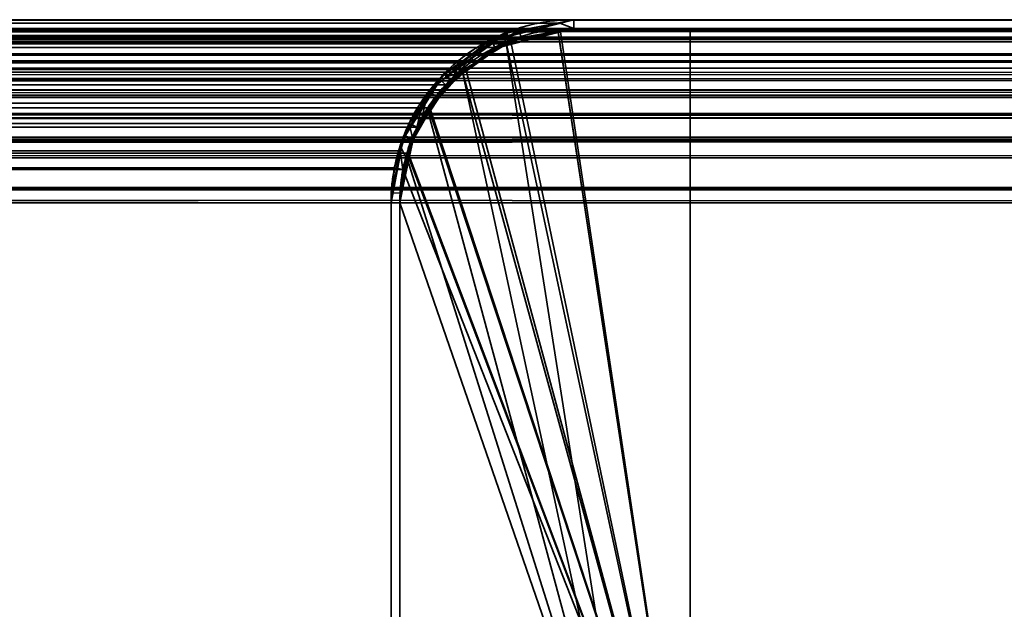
# Model space of a CAD drawing. Header units: millimetres. Extents: x -503 to 6703, y -110 to 249.
# Tile 906 of 1056: x 3402 to 3419, y 239 to 249. Entities that reach past the tile are written whole.
import ezdxf

# ---------------------------------------------------------------- set-up
doc = ezdxf.new("R2010")
doc.units = ezdxf.units.MM
doc.layers.add('151', color=7, linetype='Continuous', true_color=0xffffff)

# ---------------------------------------------------------------- blocks, each defined once
blk = doc.blocks.new('UG_SURFACE_253')
at = {"layer": '151', "color": 7, "linetype": 'Continuous', "lineweight": 35}
for points in [[(2533.45, 249.234, 2073.8), (3466.558, 249.293, 2073.807), (3465.65, 249.45, 2072.9)], [(3465.65, 249.45, 2072.9), (2534.35, 249.45, 2072.9), (2533.45, 249.234, 2073.8)], [(3465.65, 249.45, 2072.9), (3411.65, 249.45, 2018.9), (2588.35, 249.45, 2018.9), (2534.35, 249.45, 2072.9)], [(2588.597, 249.407, 2018.653), (2588.35, 249.45, 2018.9), (3411.65, 249.45, 2018.9)], [(3411.65, 249.45, 2018.9), (3411.406, 249.391, 2018.656), (2588.597, 249.407, 2018.653)], [(3411.406, 249.391, 2018.656), (3411.65, 249.45, 2018.9), (3411.65, 249.3, 2018.9)], [(3465.65, 249.3, 2072.9), (3411.65, 249.3, 2018.9), (3411.65, 249.45, 2018.9), (3465.65, 249.45, 2072.9)], [(2532.922, 249.108, 2074.328), (3466.708, 249.267, 2073.958), (3466.558, 249.293, 2073.807)], [(3466.558, 249.293, 2073.807), (2533.45, 249.234, 2073.8), (2532.922, 249.108, 2074.328)], [(2533.252, 249.037, 2073.998), (2534.35, 249.3, 2072.9), (3465.65, 249.3, 2072.9)], [(3465.65, 249.3, 2072.9), (3466.657, 249.126, 2073.907), (2533.252, 249.037, 2073.998)], [(3465.65, 249.3, 2072.9), (2534.35, 249.3, 2072.9), (2588.35, 249.3, 2018.9), (3411.65, 249.3, 2018.9)], [(3411.65, 249.3, 2018.9), (2588.35, 249.3, 2018.9), (2589.357, 249.126, 2017.893)], [(2589.408, 249.267, 2017.842), (2588.597, 249.407, 2018.653), (3411.406, 249.391, 2018.656)], [(2589.357, 249.126, 2017.893), (3410.552, 249.037, 2017.802), (3411.65, 249.3, 2018.9)], [(2589.408, 249.267, 2017.842), (3411.406, 249.391, 2018.656), (3410.514, 249.178, 2017.764)], [(3411.65, 249.3, 2018.9), (3410.552, 249.037, 2017.802), (3410.514, 249.178, 2017.764), (3411.406, 249.391, 2018.656)], [(2532.619, 248.878, 2074.63), (3467.38, 248.864, 2074.63), (3466.708, 249.267, 2073.958)], [(2532.922, 249.108, 2074.328), (2532.619, 248.878, 2074.63), (3466.708, 249.267, 2073.958)], [(3466.657, 249.126, 2073.907), (3466.75, 249.07, 2074), (2533.252, 249.037, 2073.998)], [(2589.357, 249.126, 2017.893), (2589.45, 249.07, 2017.8), (3410.552, 249.037, 2017.802)], [(3410.514, 249.178, 2017.764), (2589.489, 249.219, 2017.761), (2589.408, 249.267, 2017.842)], [(2589.489, 249.219, 2017.761), (3410.514, 249.178, 2017.764), (3410.222, 249.108, 2017.472)], [(3410.222, 249.108, 2017.472), (2590.314, 248.723, 2016.936), (2589.489, 249.219, 2017.761)], [(3410.222, 249.108, 2017.472), (3409.693, 248.706, 2016.943), (2590.314, 248.723, 2016.936)], [(3409.693, 248.706, 2016.943), (3410.222, 249.108, 2017.472), (3410.29, 248.974, 2017.54), (3409.534, 248.4, 2016.784)], [(3410.552, 249.037, 2017.802), (3410.29, 248.974, 2017.54), (3410.222, 249.108, 2017.472), (3410.514, 249.178, 2017.764)], [(3467.762, 248.403, 2075.012), (2532.234, 248.4, 2075.016), (2532.99, 248.974, 2074.26)], [(3467.671, 248.517, 2074.921), (2532.99, 248.974, 2074.26), (2533.252, 249.037, 2073.998)], [(3467.671, 248.517, 2074.921), (3467.762, 248.403, 2075.012), (2532.99, 248.974, 2074.26)], [(2533.252, 249.037, 2073.998), (3466.75, 249.07, 2074), (3467.671, 248.517, 2074.921)], [(3410.29, 248.974, 2017.54), (2589.45, 249.07, 2017.8), (2590.371, 248.517, 2016.879)], [(3410.29, 248.974, 2017.54), (3410.552, 249.037, 2017.802), (2589.45, 249.07, 2017.8)], [(2590.371, 248.517, 2016.879), (3409.534, 248.4, 2016.784), (3410.29, 248.974, 2017.54)], [(3467.38, 248.864, 2074.63), (2532.619, 248.878, 2074.63), (2532.029, 248.43, 2075.221)], [(2532.029, 248.43, 2075.221), (3467.772, 248.628, 2075.022), (3467.38, 248.864, 2074.63)], [(2532.029, 248.43, 2075.221), (3468.087, 248.233, 2075.337), (3467.772, 248.628, 2075.022)], [(2590.472, 248.628, 2016.778), (2590.314, 248.723, 2016.936), (3409.693, 248.706, 2016.943)], [(2590.472, 248.628, 2016.778), (3409.693, 248.706, 2016.943), (3409.329, 248.43, 2016.579)], [(3409.329, 248.43, 2016.579), (2590.959, 248.016, 2016.291), (2590.472, 248.628, 2016.778)], [(3409.534, 248.4, 2016.784), (3409.44, 248.329, 2016.69), (3409.329, 248.43, 2016.579), (3409.693, 248.706, 2016.943)], [(2532.029, 248.43, 2075.221), (2531.907, 248.249, 2075.343), (3468.087, 248.233, 2075.337)], [(2590.371, 248.517, 2016.879), (2590.462, 248.402, 2016.788), (3409.534, 248.4, 2016.784)], [(3409.329, 248.43, 2016.579), (3409.046, 248.012, 2016.296), (2590.959, 248.016, 2016.291)], [(3409.046, 248.012, 2016.296), (3409.329, 248.43, 2016.579), (3409.44, 248.329, 2016.69), (3408.946, 247.599, 2016.196)], [(2531.646, 247.599, 2075.604), (2532.14, 248.329, 2075.11), (3468.264, 247.773, 2075.514)], [(3468.264, 247.773, 2075.514), (2532.14, 248.329, 2075.11), (2532.234, 248.4, 2075.016)], [(2532.234, 248.4, 2075.016), (3467.762, 248.403, 2075.012), (3468.264, 247.773, 2075.514)], [(2590.462, 248.402, 2016.788), (3408.946, 247.599, 2016.196), (3409.44, 248.329, 2016.69)], [(3408.946, 247.599, 2016.196), (2590.462, 248.402, 2016.788), (2590.964, 247.773, 2016.286)], [(3409.44, 248.329, 2016.69), (3409.534, 248.4, 2016.784), (2590.462, 248.402, 2016.788)], [(3468.087, 248.233, 2075.337), (2531.907, 248.249, 2075.343), (2531.511, 247.664, 2075.739)], [(2531.511, 247.664, 2075.739), (3468.394, 247.847, 2075.644), (3468.087, 248.233, 2075.337)], [(2591.094, 247.847, 2016.156), (2590.959, 248.016, 2016.291), (3409.046, 248.012, 2016.296)], [(2591.094, 247.847, 2016.156), (3409.046, 248.012, 2016.296), (3408.811, 247.664, 2016.061)], [(3408.946, 247.599, 2016.196), (3408.811, 247.664, 2016.061), (3409.046, 248.012, 2016.296)], [(2531.433, 247.429, 2075.817), (3468.567, 247.425, 2075.817), (3468.394, 247.847, 2075.644)], [(2531.511, 247.664, 2075.739), (2531.433, 247.429, 2075.817), (3468.394, 247.847, 2075.644)], [(3468.264, 247.773, 2075.514), (2531.577, 247.391, 2075.673), (2531.646, 247.599, 2075.604)], [(3468.264, 247.773, 2075.514), (3468.422, 247.387, 2075.672), (2531.577, 247.391, 2075.673)], [(2590.964, 247.773, 2016.286), (3408.877, 247.391, 2016.127), (3408.946, 247.599, 2016.196)], [(2590.964, 247.773, 2016.286), (2591.122, 247.386, 2016.128), (3408.877, 247.391, 2016.127)], [(3408.811, 247.664, 2016.061), (2591.358, 247.202, 2015.892), (2591.094, 247.847, 2016.156)], [(3408.811, 247.664, 2016.061), (3408.655, 247.193, 2015.905), (2591.358, 247.202, 2015.892)], [(3408.655, 247.193, 2015.905), (3408.811, 247.664, 2016.061), (3408.877, 247.391, 2016.127), (3408.705, 246.871, 2015.955)], [(3408.811, 247.664, 2016.061), (3408.946, 247.599, 2016.196), (3408.877, 247.391, 2016.127)], [(3468.567, 247.425, 2075.817), (2531.433, 247.429, 2075.817), (2531.258, 246.9, 2075.992)], [(2531.258, 246.9, 2075.992), (3468.69, 247.124, 2075.94), (3468.567, 247.425, 2075.817)], [(2531.405, 246.871, 2075.845), (2531.577, 247.391, 2075.673), (3468.422, 247.387, 2075.672)], [(3468.422, 247.387, 2075.672), (3468.545, 247.085, 2075.795), (2531.405, 246.871, 2075.845)], [(3408.705, 246.871, 2015.955), (3408.877, 247.391, 2016.127), (2591.122, 247.386, 2016.128)], [(3408.705, 246.871, 2015.955), (2591.122, 247.386, 2016.128), (2591.245, 247.085, 2016.005)], [(2531.258, 246.9, 2075.992), (3468.767, 246.544, 2076.017), (3468.69, 247.124, 2075.94)], [(3468.545, 247.085, 2075.795), (3468.65, 246.3, 2075.9), (2531.405, 246.871, 2075.845)], [(2591.245, 247.085, 2016.005), (3408.65, 246.3, 2015.9), (3408.705, 246.871, 2015.955)], [(2591.245, 247.085, 2016.005), (2591.35, 246.3, 2015.9), (3408.65, 246.3, 2015.9)], [(2591.39, 247.124, 2015.86), (2591.358, 247.202, 2015.892), (3408.655, 247.193, 2015.905)], [(2591.39, 247.124, 2015.86), (3408.655, 247.193, 2015.905), (3408.558, 246.9, 2015.808)], [(3408.558, 246.9, 2015.808), (2591.5, 246.3, 2015.75), (2591.39, 247.124, 2015.86)], [(3408.705, 246.871, 2015.955), (3408.558, 246.9, 2015.808), (3408.655, 247.193, 2015.905)], [(2531.258, 246.9, 2075.992), (2531.224, 246.548, 2076.026), (3468.767, 246.544, 2076.017)], [(3468.65, 246.3, 2075.9), (2531.35, 246.3, 2075.9), (2531.405, 246.871, 2075.845)], [(3408.558, 246.9, 2015.808), (3408.5, 246.3, 2015.75), (2591.5, 246.3, 2015.75)], [(3408.5, 246.3, 2015.75), (3408.558, 246.9, 2015.808), (3408.705, 246.871, 2015.955), (3408.65, 246.3, 2015.9)], [(3468.767, 246.544, 2076.017), (2531.224, 246.548, 2076.026), (2531.2, 246.3, 2076.05)], [(2531.2, 246.3, 2076.05), (3468.8, 246.3, 2076.05), (3468.767, 246.544, 2076.017)], [(2531.2, 246.3, 2076.05), (2531.2, 230.45, 2076.05), (3468.8, 230.45, 2076.05), (3468.8, 246.3, 2076.05)], [(3468.65, 246.3, 2075.9), (3468.65, 230.45, 2075.9), (2531.35, 230.45, 2075.9), (2531.35, 246.3, 2075.9)], [(3408.65, 208.3, 2015.9), (3408.65, 246.3, 2015.9), (2591.35, 246.3, 2015.9), (2591.35, 208.3, 2015.9)], [(2591.5, 208.3, 2015.75), (2591.5, 246.3, 2015.75), (3408.5, 246.3, 2015.75), (3408.5, 208.3, 2015.75)], [(3408.65, 246.3, 2015.9), (3408.65, 208.3, 2015.9), (3408.5, 208.3, 2015.75), (3408.5, 246.3, 2015.75)]]:
    blk.add_3dface(points, dxfattribs=at)
blk = doc.blocks.new('UG_SURFACE_254')
at = {"layer": '151', "color": 14, "linetype": 'Continuous', "lineweight": 35}
for points in [[(2586.35, 249.3, 2020.9), (2586.35, 234.3, 2020.9), (3413.65, 234.3, 2020.9), (3413.65, 249.3, 2020.9)], [(3413.65, 249.3, 2020.9), (3411.65, 249.3, 2018.9), (2588.35, 249.3, 2018.9), (2586.35, 249.3, 2020.9)], [(2588.586, 249.259, 2018.664), (2588.35, 249.3, 2018.9), (3411.65, 249.3, 2018.9)], [(3411.65, 249.3, 2018.9), (3411.417, 249.244, 2018.667), (2588.586, 249.259, 2018.664)], [(3411.417, 249.244, 2018.667), (3411.65, 249.3, 2018.9), (3413.65, 249.3, 2020.9), (3413.65, 234.3, 2020.9)], [(2589.357, 249.126, 2017.893), (2588.586, 249.259, 2018.664), (3411.417, 249.244, 2018.667)], [(2589.357, 249.126, 2017.893), (3411.417, 249.244, 2018.667), (3410.568, 249.041, 2017.818)], [(3410.568, 249.041, 2017.818), (2589.434, 249.08, 2017.816), (2589.357, 249.126, 2017.893)], [(3410.568, 249.041, 2017.818), (3411.417, 249.244, 2018.667), (3413.65, 234.3, 2020.9)], [(2589.434, 249.08, 2017.816), (3410.568, 249.041, 2017.818), (3410.29, 248.974, 2017.54)], [(3410.29, 248.974, 2017.54), (2590.22, 248.608, 2017.03), (2589.434, 249.08, 2017.816)], [(3410.29, 248.974, 2017.54), (3409.786, 248.592, 2017.036), (2590.22, 248.608, 2017.03)], [(3413.65, 234.3, 2020.9), (3409.786, 248.592, 2017.036), (3410.29, 248.974, 2017.54), (3410.568, 249.041, 2017.818)], [(2590.371, 248.517, 2016.879), (2590.22, 248.608, 2017.03), (3409.786, 248.592, 2017.036)], [(2590.371, 248.517, 2016.879), (3409.786, 248.592, 2017.036), (3409.44, 248.329, 2016.69)], [(3409.44, 248.329, 2016.69), (2590.835, 247.934, 2016.415), (2590.371, 248.517, 2016.879)], [(3409.17, 247.93, 2016.42), (3409.44, 248.329, 2016.69), (3409.786, 248.592, 2017.036), (3413.65, 234.3, 2020.9)], [(3409.44, 248.329, 2016.69), (3409.17, 247.93, 2016.42), (2590.835, 247.934, 2016.415)], [(2590.964, 247.773, 2016.286), (2590.835, 247.934, 2016.415), (3409.17, 247.93, 2016.42)], [(2590.964, 247.773, 2016.286), (3409.17, 247.93, 2016.42), (3408.946, 247.599, 2016.196)], [(3408.798, 247.151, 2016.047), (3408.946, 247.599, 2016.196), (3409.17, 247.93, 2016.42), (3413.65, 234.3, 2020.9)], [(3408.946, 247.599, 2016.196), (2591.215, 247.159, 2016.035), (2590.964, 247.773, 2016.286)], [(3408.946, 247.599, 2016.196), (3408.798, 247.151, 2016.047), (2591.215, 247.159, 2016.035)], [(2591.245, 247.085, 2016.005), (2591.215, 247.159, 2016.035), (3408.798, 247.151, 2016.047)], [(2591.245, 247.085, 2016.005), (3408.798, 247.151, 2016.047), (3408.705, 246.871, 2015.955)], [(3408.705, 246.871, 2015.955), (2591.35, 246.3, 2015.9), (2591.245, 247.085, 2016.005)], [(3408.705, 246.871, 2015.955), (3408.798, 247.151, 2016.047), (3413.65, 234.3, 2020.9)], [(3408.705, 246.871, 2015.955), (3408.65, 246.3, 2015.9), (2591.35, 246.3, 2015.9)], [(3413.65, 234.3, 2020.9), (3412.8, 234.3, 2020.05), (3408.65, 246.3, 2015.9), (3408.705, 246.871, 2015.955)], [(2591.35, 208.15, 2015.9), (2591.35, 246.3, 2015.9), (3408.65, 246.3, 2015.9), (3408.65, 208.15, 2015.9)], [(3408.65, 208.15, 2015.9), (3408.65, 246.3, 2015.9), (3412.8, 234.3, 2020.05)]]:
    blk.add_3dface(points, dxfattribs=at)
blk = doc.blocks.new('UG_SURFACE_255')
at = {"layer": '151', "color": 14, "linetype": 'Continuous', "lineweight": 35}
for points in [[(2533.493, 249.095, 2073.757), (3466.514, 249.151, 2073.764), (3465.65, 249.3, 2072.9)], [(3465.65, 249.3, 2072.9), (2534.35, 249.3, 2072.9), (2533.493, 249.095, 2073.757)], [(3465.65, 249.3, 2072.9), (3463.65, 249.3, 2070.9), (2536.35, 249.3, 2070.9), (2534.35, 249.3, 2072.9)], [(3463.65, 230.45, 2070.9), (2536.35, 230.45, 2070.9), (2536.35, 249.3, 2070.9), (3463.65, 249.3, 2070.9)], [(2532.702, 248.755, 2074.548), (3467.298, 248.741, 2074.548), (3466.657, 249.126, 2073.907)], [(2532.99, 248.974, 2074.26), (2532.702, 248.755, 2074.548), (3466.657, 249.126, 2073.907)], [(2532.99, 248.974, 2074.26), (3466.657, 249.126, 2073.907), (3466.514, 249.151, 2073.764)], [(3466.514, 249.151, 2073.764), (2533.493, 249.095, 2073.757), (2532.99, 248.974, 2074.26)], [(3467.298, 248.741, 2074.548), (2532.702, 248.755, 2074.548), (2532.14, 248.329, 2075.11)], [(2532.14, 248.329, 2075.11), (3467.671, 248.517, 2074.921), (3467.298, 248.741, 2074.548)], [(2532.14, 248.329, 2075.11), (3467.971, 248.141, 2075.221), (3467.671, 248.517, 2074.921)], [(2532.14, 248.329, 2075.11), (2532.023, 248.157, 2075.227), (3467.971, 248.141, 2075.221)], [(3467.971, 248.141, 2075.221), (2532.023, 248.157, 2075.227), (2531.646, 247.599, 2075.604)], [(2531.646, 247.599, 2075.604), (3468.264, 247.773, 2075.514), (3467.971, 248.141, 2075.221)], [(2531.572, 247.375, 2075.678), (3468.428, 247.371, 2075.678), (3468.264, 247.773, 2075.514)], [(2531.646, 247.599, 2075.604), (2531.572, 247.375, 2075.678), (3468.264, 247.773, 2075.514)], [(3468.428, 247.371, 2075.678), (2531.572, 247.375, 2075.678), (2531.405, 246.871, 2075.845)], [(2531.405, 246.871, 2075.845), (3468.545, 247.085, 2075.795), (3468.428, 247.371, 2075.678)], [(2531.405, 246.871, 2075.845), (3468.619, 246.533, 2075.869), (3468.545, 247.085, 2075.795)], [(2531.405, 246.871, 2075.845), (2531.373, 246.536, 2075.877), (3468.619, 246.533, 2075.869)], [(3468.619, 246.533, 2075.869), (2531.373, 246.536, 2075.877), (2531.35, 246.3, 2075.9)], [(2531.35, 246.3, 2075.9), (3468.65, 246.3, 2075.9), (3468.619, 246.533, 2075.869)], [(2531.35, 246.3, 2075.9), (2531.35, 230.45, 2075.9), (3468.65, 230.45, 2075.9), (3468.65, 246.3, 2075.9)]]:
    blk.add_3dface(points, dxfattribs=at)
blk = doc.blocks.new('UG_SURFACE_256')
at = {"layer": '151', "color": 41, "linetype": 'Continuous', "lineweight": 35}
for points in [[(2536.35, 249.3, 2070.9), (2536.35, 234.3, 2070.9), (3463.65, 234.3, 2070.9), (3463.65, 249.3, 2070.9)], [(3463.65, 249.3, 2070.9), (3413.65, 249.3, 2020.9), (2586.35, 249.3, 2020.9), (2536.35, 249.3, 2070.9)], [(2586.35, 234.3, 2020.9), (2586.35, 249.3, 2020.9), (3413.65, 249.3, 2020.9), (3413.65, 234.3, 2020.9)], [(3413.65, 249.3, 2020.9), (3463.65, 249.3, 2070.9), (3463.65, 234.3, 2070.9), (3413.65, 234.3, 2020.9)]]:
    blk.add_3dface(points, dxfattribs=at)
blk = doc.blocks.new('UG_SURFACE_257')
at = {"layer": '151', "color": 14, "linetype": 'Continuous', "lineweight": 35}
for points in [[(3411.65, 249.3, -5.75), (3411.38, 249.246, -5.75), (3411.379, 249.231, 2018.629)], [(3411.379, 249.231, 2018.629), (3411.65, 249.3, 2018.9), (3411.65, 249.3, -5.75)], [(3413.65, 234.3, 2020.9), (3413.65, 249.3, 2020.9), (3411.65, 249.3, 2018.9), (3411.379, 249.231, 2018.629)], [(3411.38, 249.246, -5.75), (3411.65, 249.3, -5.75), (3413.65, 249.3, -5.75), (3413.65, 234.3, -5.75)], [(3413.65, 249.3, 2020.9), (3413.65, 249.3, -5.75), (3411.65, 249.3, -5.75), (3411.65, 249.3, 2018.9)], [(3413.65, 249.3, 2020.9), (3413.65, 234.3, 2020.9), (3413.65, 234.3, -5.75), (3413.65, 249.3, -5.75)], [(3413.65, 234.3, -5.75), (3410.483, 249.059, -5.75), (3410.502, 249.072, -5.75), (3411.38, 249.246, -5.75)], [(3411.38, 249.246, -5.75), (3410.502, 249.072, -5.75), (3410.488, 249.003, 2017.738)], [(3410.488, 249.003, 2017.738), (3411.379, 249.231, 2018.629), (3411.38, 249.246, -5.75)], [(3411.379, 249.231, 2018.629), (3410.488, 249.003, 2017.738), (3412.8, 234.3, 2020.05), (3413.65, 234.3, 2020.9)], [(3410.483, 249.059, -5.75), (3409.729, 248.555, -5.75), (3409.737, 248.521, 2016.987)], [(3409.729, 248.555, -5.75), (3410.483, 249.059, -5.75), (3413.65, 234.3, -5.75)], [(3409.737, 248.521, 2016.987), (3410.211, 248.933, 2017.461), (3410.483, 249.059, -5.75)], [(3412.8, 234.3, 2020.05), (3410.488, 249.003, 2017.738), (3410.211, 248.933, 2017.461), (3409.737, 248.521, 2016.987)], [(3410.211, 248.933, 2017.461), (3410.488, 249.003, 2017.738), (3410.483, 249.059, -5.75)], [(3410.502, 249.072, -5.75), (3410.483, 249.059, -5.75), (3410.488, 249.003, 2017.738)], [(3409.729, 248.555, -5.75), (3409.529, 248.421, -5.75), (3409.136, 247.882, 2016.386)], [(3409.136, 247.882, 2016.386), (3409.248, 248.097, 2016.498), (3409.729, 248.555, -5.75)], [(3412.8, 234.3, 2020.05), (3409.737, 248.521, 2016.987), (3409.248, 248.097, 2016.498), (3409.136, 247.882, 2016.386)], [(3413.65, 234.3, -5.75), (3409.162, 247.873, -5.75), (3409.529, 248.421, -5.75), (3409.729, 248.555, -5.75)], [(3409.248, 248.097, 2016.498), (3409.737, 248.521, 2016.987), (3409.729, 248.555, -5.75)], [(3409.529, 248.421, -5.75), (3409.162, 247.873, -5.75), (3409.136, 247.882, 2016.386)], [(3412.8, 234.3, 2020.05), (3409.136, 247.882, 2016.386), (3408.798, 247.232, 2016.048), (3408.774, 247.077, 2016.024)], [(3408.798, 247.232, 2016.048), (3409.136, 247.882, 2016.386), (3409.162, 247.873, -5.75)], [(3408.798, 247.232, 2016.048), (3409.162, 247.873, -5.75), (3408.878, 247.448, -5.75)], [(3408.804, 247.073, -5.75), (3408.878, 247.448, -5.75), (3409.162, 247.873, -5.75), (3413.65, 234.3, -5.75)], [(3408.878, 247.448, -5.75), (3408.804, 247.073, -5.75), (3408.774, 247.077, 2016.024)], [(3408.774, 247.077, 2016.024), (3408.798, 247.232, 2016.048), (3408.878, 247.448, -5.75)], [(3408.65, 246.3, 2015.9), (3408.774, 247.077, 2016.024), (3408.804, 247.073, -5.75)], [(3408.774, 247.077, 2016.024), (3408.65, 246.3, 2015.9), (3412.8, 234.3, 2020.05)], [(3408.804, 247.073, -5.75), (3408.65, 246.3, -5.75), (3408.65, 246.3, 2015.9)], [(3413.65, 234.3, -5.75), (3412.8, 234.3, -5.75), (3408.65, 246.3, -5.75), (3408.804, 247.073, -5.75)], [(3408.65, 208.15, 2015.9), (3408.65, 246.3, 2015.9), (3408.65, 246.3, -5.75), (3408.65, 208.15, -5.75)], [(3408.65, 208.15, -5.75), (3408.65, 246.3, -5.75), (3412.8, 234.3, -5.75)], [(3412.8, 234.3, 2020.05), (3408.65, 246.3, 2015.9), (3408.65, 208.15, 2015.9)]]:
    blk.add_3dface(points, dxfattribs=at)
blk = doc.blocks.new('UG_SURFACE_258')
at = {"layer": '151', "color": 7, "linetype": 'Continuous', "lineweight": 35}
for points in [[(3411.65, 249.45, 2018.9), (3410.5, 249.156, 2017.75), (3410.643, 249.126, 2017.893), (3411.65, 249.3, 2018.9)], [(3411.65, 249.45, -5.75), (3410.704, 249.263, -5.75), (3410.5, 249.156, 2017.75)], [(3410.5, 249.156, 2017.75), (3411.65, 249.45, 2018.9), (3411.65, 249.45, -5.75)], [(3411.65, 249.3, -5.75), (3410.751, 249.114, -5.75), (3410.704, 249.263, -5.75), (3411.65, 249.45, -5.75)], [(3465.65, 249.45, 2072.9), (3465.65, 249.45, -5.75), (3411.65, 249.45, -5.75), (3411.65, 249.45, 2018.9)], [(3411.65, 249.45, -5.75), (3465.65, 249.45, -5.75), (3465.65, 249.3, -5.75), (3411.65, 249.3, -5.75)], [(3465.65, 249.45, 2072.9), (3411.65, 249.45, 2018.9), (3411.65, 249.3, 2018.9), (3465.65, 249.3, 2072.9)], [(3410.751, 249.114, -5.75), (3411.65, 249.3, 2018.9), (3410.643, 249.126, 2017.893)], [(3410.751, 249.114, -5.75), (3411.65, 249.3, -5.75), (3411.65, 249.3, 2018.9)], [(3465.65, 249.3, 2072.9), (3411.65, 249.3, 2018.9), (3411.65, 249.3, -5.75), (3465.65, 249.3, -5.75)], [(3410.492, 249.221, -5.75), (3410.451, 249.213, -5.75), (3409.449, 248.466, 2016.699)], [(3409.449, 248.466, 2016.699), (3410.14, 249.064, 2017.39), (3410.492, 249.221, -5.75)], [(3410.451, 249.213, -5.75), (3409.864, 248.822, -5.75), (3409.449, 248.466, 2016.699)], [(3409.629, 248.517, 2016.879), (3410.551, 249.071, 2017.801), (3410.5, 249.156, 2017.75), (3410.14, 249.064, 2017.39)], [(3410.47, 249.055, -5.75), (3409.948, 248.704, -5.75), (3409.864, 248.822, -5.75), (3410.451, 249.213, -5.75)], [(3410.14, 249.064, 2017.39), (3410.5, 249.156, 2017.75), (3410.492, 249.221, -5.75)], [(3410.549, 249.072, -5.75), (3410.47, 249.055, -5.75), (3410.451, 249.213, -5.75), (3410.492, 249.221, -5.75)], [(3410.492, 249.221, -5.75), (3410.704, 249.263, -5.75), (3410.751, 249.114, -5.75), (3410.549, 249.072, -5.75)], [(3410.704, 249.263, -5.75), (3410.492, 249.221, -5.75), (3410.5, 249.156, 2017.75)], [(3410.551, 249.071, 2017.801), (3410.643, 249.126, 2017.893), (3410.5, 249.156, 2017.75)], [(3410.643, 249.126, 2017.893), (3410.549, 249.072, -5.75), (3410.751, 249.114, -5.75)], [(3410.643, 249.126, 2017.893), (3410.551, 249.071, 2017.801), (3410.549, 249.072, -5.75)], [(3410.14, 249.064, 2017.39), (3409.449, 248.466, 2016.699), (3409.629, 248.517, 2016.879)], [(3409.948, 248.704, -5.75), (3410.551, 249.071, 2017.801), (3409.629, 248.517, 2016.879)], [(3410.551, 249.071, 2017.801), (3409.948, 248.704, -5.75), (3410.47, 249.055, -5.75)], [(3410.47, 249.055, -5.75), (3410.549, 249.072, -5.75), (3410.551, 249.071, 2017.801)], [(3409.423, 248.527, -5.75), (3409.864, 248.822, -5.75), (3409.948, 248.704, -5.75), (3409.529, 248.421, -5.75)], [(3409.864, 248.822, -5.75), (3409.423, 248.527, -5.75), (3409.449, 248.466, 2016.699)], [(3409.629, 248.517, 2016.879), (3409.529, 248.421, -5.75), (3409.948, 248.704, -5.75)], [(3409.423, 248.527, -5.75), (3409.199, 248.185, -5.75), (3408.74, 247.44, 2015.99)], [(3408.74, 247.44, 2015.99), (3409.128, 248.187, 2016.378), (3409.423, 248.527, -5.75)], [(3409.449, 248.466, 2016.699), (3409.128, 248.187, 2016.378), (3409.036, 247.773, 2016.286), (3409.539, 248.404, 2016.789)], [(3409.128, 248.187, 2016.378), (3409.449, 248.466, 2016.699), (3409.423, 248.527, -5.75)], [(3409.529, 248.421, -5.75), (3409.316, 248.095, -5.75), (3409.199, 248.185, -5.75), (3409.423, 248.527, -5.75)], [(3409.539, 248.404, 2016.789), (3409.629, 248.517, 2016.879), (3409.449, 248.466, 2016.699)], [(3409.629, 248.517, 2016.879), (3409.539, 248.404, 2016.789), (3409.529, 248.421, -5.75)], [(3409.316, 248.095, -5.75), (3409.539, 248.404, 2016.789), (3409.036, 247.773, 2016.286)], [(3409.316, 248.095, -5.75), (3409.529, 248.421, -5.75), (3409.539, 248.404, 2016.789)], [(3408.723, 247.458, -5.75), (3409.199, 248.185, -5.75), (3409.316, 248.095, -5.75), (3408.864, 247.402, -5.75)], [(3409.199, 248.185, -5.75), (3408.723, 247.458, -5.75), (3408.74, 247.44, 2015.99)], [(3408.879, 247.389, 2016.129), (3409.036, 247.773, 2016.286), (3409.128, 248.187, 2016.378), (3408.74, 247.44, 2015.99)], [(3409.036, 247.773, 2016.286), (3408.864, 247.402, -5.75), (3409.316, 248.095, -5.75)], [(3409.036, 247.773, 2016.286), (3408.879, 247.389, 2016.129), (3408.864, 247.402, -5.75)], [(3408.723, 247.458, -5.75), (3408.717, 247.45, -5.75), (3408.5, 246.3, 2015.75)], [(3408.5, 246.3, 2015.75), (3408.656, 247.279, 2015.906), (3408.723, 247.458, -5.75)], [(3408.5, 246.3, 2015.75), (3408.717, 247.45, -5.75), (3408.704, 247.379, -5.75)], [(3408.656, 247.279, 2015.906), (3408.74, 247.44, 2015.99), (3408.723, 247.458, -5.75)], [(3408.74, 247.44, 2015.99), (3408.656, 247.279, 2015.906), (3408.755, 247.085, 2016.005), (3408.879, 247.389, 2016.129)], [(3408.86, 247.396, -5.75), (3408.847, 247.327, -5.75), (3408.704, 247.379, -5.75), (3408.717, 247.45, -5.75)], [(3408.864, 247.402, -5.75), (3408.86, 247.396, -5.75), (3408.717, 247.45, -5.75), (3408.723, 247.458, -5.75)], [(3408.5, 246.3, 2015.75), (3408.704, 247.379, -5.75), (3408.532, 246.472, -5.75)], [(3408.65, 246.3, 2015.9), (3408.755, 247.085, 2016.005), (3408.656, 247.279, 2015.906), (3408.5, 246.3, 2015.75)], [(3408.847, 247.327, -5.75), (3408.681, 246.463, -5.75), (3408.532, 246.472, -5.75), (3408.704, 247.379, -5.75)], [(3408.879, 247.389, 2016.129), (3408.681, 246.463, -5.75), (3408.847, 247.327, -5.75)], [(3408.681, 246.463, -5.75), (3408.879, 247.389, 2016.129), (3408.755, 247.085, 2016.005)], [(3408.847, 247.327, -5.75), (3408.86, 247.396, -5.75), (3408.879, 247.389, 2016.129)], [(3408.86, 247.396, -5.75), (3408.864, 247.402, -5.75), (3408.879, 247.389, 2016.129)], [(3408.755, 247.085, 2016.005), (3408.65, 246.3, -5.75), (3408.681, 246.463, -5.75)], [(3408.755, 247.085, 2016.005), (3408.65, 246.3, 2015.9), (3408.65, 246.3, -5.75)], [(3408.681, 246.463, -5.75), (3408.65, 246.3, -5.75), (3408.5, 246.3, -5.75), (3408.532, 246.472, -5.75)], [(3408.532, 246.472, -5.75), (3408.5, 246.3, -5.75), (3408.5, 246.3, 2015.75)], [(3408.5, 246.3, 2015.75), (3408.5, 208.3, 2015.75), (3408.65, 208.3, 2015.9), (3408.65, 246.3, 2015.9)], [(3408.5, 208.3, -5.75), (3408.5, 246.3, -5.75), (3408.65, 246.3, -5.75), (3408.65, 208.3, -5.75)], [(3408.5, 208.3, 2015.75), (3408.5, 246.3, 2015.75), (3408.5, 246.3, -5.75), (3408.5, 208.3, -5.75)], [(3408.65, 208.3, -5.75), (3408.65, 246.3, -5.75), (3408.65, 246.3, 2015.9), (3408.65, 208.3, 2015.9)]]:
    blk.add_3dface(points, dxfattribs=at)
blk = doc.blocks.new('UG_SURFACE_259')
at = {"layer": '151', "color": 41, "linetype": 'Continuous', "lineweight": 35}
for points in [[(3413.65, 234.3, 2020.9), (3413.65, 249.3, 2020.9), (3413.65, 249.3, -5.75), (3413.65, 234.3, -5.75)], [(3463.65, 249.3, 2070.9), (3463.65, 249.3, -5.75), (3413.65, 249.3, -5.75), (3413.65, 249.3, 2020.9)], [(3463.65, 234.3, -5.75), (3413.65, 234.3, -5.75), (3413.65, 249.3, -5.75), (3463.65, 249.3, -5.75)], [(3413.65, 234.3, 2020.9), (3463.65, 234.3, 2070.9), (3463.65, 249.3, 2070.9), (3413.65, 249.3, 2020.9)]]:
    blk.add_3dface(points, dxfattribs=at)

msp = doc.modelspace()

# ---------------------------------------------------------------- linework, layer by layer
at = {"layer": '151', "color": 251, "linetype": 'Continuous', "lineweight": -3, "true_color": 0x636466}
for p, q in [((2534.35, 249.45, 2072.9), (3465.65, 249.45, 2072.9)), ((2588.35, 249.45, 2018.9), (3411.65, 249.45, 2018.9)), ((3465.65, 249.45, -5.75), (3411.65, 249.45, -5.75)), ((3411.65, 249.45, 2018.9), (3411.65, 249.45, -5.75)), ((3465.65, 249.45, 2072.9), (3411.65, 249.45, 2018.9)), ((3411.65, 249.45, 2018.9), (3465.65, 249.45, 2072.9)), ((2534.35, 249.3, 2072.9), (3465.65, 249.3, 2072.9)), ((2536.35, 249.3, 2070.9), (3463.65, 249.3, 2070.9)), ((2536.35, 249.3, 2070.9), (3463.65, 249.3, 2070.9)), ((2586.35, 249.3, 2020.9), (3413.65, 249.3, 2020.9)), ((2586.35, 249.3, 2020.9), (3413.65, 249.3, 2020.9)), ((2588.35, 249.3, 2018.9), (3411.65, 249.3, 2018.9)), ((2588.35, 249.3, 2018.9), (3411.65, 249.3, 2018.9)), ((3465.65, 249.3, -5.75), (3411.65, 249.3, -5.75)), ((3465.65, 249.3, 2072.9), (3411.65, 249.3, 2018.9)), ((3411.65, 249.3, -5.75), (3413.65, 249.3, -5.75)), ((3411.65, 249.3, 2018.9), (3465.65, 249.3, 2072.9)), ((3411.65, 249.3, 2018.9), (3413.65, 249.3, 2020.9)), ((3413.65, 249.3, 2020.9), (3411.65, 249.3, 2018.9)), ((3411.65, 249.3, 2018.9), (3411.65, 249.3, -5.75)), ((3411.65, 249.3, 2018.9), (3411.65, 249.3, -5.75)), ((3413.65, 249.3, 2020.9), (3413.65, 234.3, 2020.9)), ((3413.65, 234.3, 2020.9), (3413.65, 249.3, 2020.9)), ((3413.65, 249.3, 2020.9), (3413.65, 249.3, -5.75)), ((3413.65, 234.3, 2020.9), (3413.65, 249.3, 2020.9)), ((3413.65, 249.3, 2020.9), (3413.65, 249.3, -5.75)), ((3413.65, 249.3, -5.75), (3463.65, 249.3, -5.75)), ((3413.65, 234.3, -5.75), (3413.65, 249.3, -5.75)), ((3413.65, 249.3, 2020.9), (3413.65, 234.3, 2020.9)), ((3413.65, 249.3, 2020.9), (3463.65, 249.3, 2070.9)), ((3463.65, 249.3, 2070.9), (3413.65, 249.3, 2020.9)), ((3413.65, 249.3, -5.75), (3413.65, 234.3, -5.75)), ((2531.2, 246.3, 2076.05), (3468.8, 246.3, 2076.05)), ((2531.35, 246.3, 2075.9), (3468.65, 246.3, 2075.9)), ((2531.35, 246.3, 2075.9), (3468.65, 246.3, 2075.9)), ((2591.35, 246.3, 2015.9), (3408.65, 246.3, 2015.9)), ((2591.5, 246.3, 2015.75), (3408.5, 246.3, 2015.75)), ((3408.5, 246.3, 2015.75), (3408.5, 208.3, 2015.75)), ((3408.5, 208.3, -5.75), (3408.5, 246.3, -5.75)), ((3408.5, 246.3, 2015.75), (3408.5, 246.3, -5.75)), ((3408.5, 246.3, 2015.75), (3408.5, 208.3, 2015.75)), ((3408.65, 246.3, 2015.9), (3408.65, 208.3, 2015.9)), ((3408.65, 246.3, 2015.9), (3408.65, 208.15, 2015.9)), ((3408.65, 246.3, 2015.9), (3408.65, 208.3, 2015.9)), ((3408.65, 246.3, -5.75), (3408.65, 208.15, -5.75)), ((3408.65, 208.3, -5.75), (3408.65, 246.3, -5.75)), ((3408.65, 246.3, 2015.9), (3408.65, 246.3, -5.75)), ((3408.65, 246.3, 2015.9), (3408.65, 208.15, 2015.9))]:
    msp.add_line(p, q, dxfattribs=at)
msp.add_arc((3411.65, 246.3, -5.75), 3, 90, 180, dxfattribs=at)
for points, knots in [([(3411.65, 249.45, 2018.9), (3410.937, 249.45, 2018.187), (3410.228, 249.221, 2017.478), (3409.318, 248.454, 2016.568), (3409.041, 248.124, 2016.291), (3408.627, 247.299, 2015.877), (3408.5, 246.808, 2015.75), (3408.5, 246.3, 2015.75)], [0, 0, 0, 0, 0.5, 0.5, 0.75, 0.75, 1, 1, 1, 1]), ([(3411.65, 249.3, 2018.9), (3410.971, 249.3, 2018.221), (3410.296, 249.082, 2017.546), (3409.429, 248.352, 2016.679), (3409.165, 248.037, 2016.415), (3408.771, 247.251, 2016.021), (3408.65, 246.784, 2015.9), (3408.65, 246.3, 2015.9)], [0, 0, 0, 0, 0.5, 0.5, 0.75, 0.75, 1, 1, 1, 1]), ([(3411.65, 249.3, -5.75), (3410.862, 249.3, -5.75), (3410.084, 248.977, -5.75), (3408.973, 247.866, -5.75), (3408.65, 247.088, -5.75), (3408.65, 246.3, -5.75)], [0, 0, 0, 0, 0.5, 0.5, 1, 1, 1, 1]), ([(3411.65, 249.3, 2018.9), (3410.971, 249.3, 2018.221), (3410.296, 249.082, 2017.546), (3409.429, 248.352, 2016.679), (3409.165, 248.037, 2016.415), (3408.771, 247.251, 2016.021), (3408.65, 246.784, 2015.9), (3408.65, 246.3, 2015.9)], [0, 0, 0, 0, 0.5, 0.5, 0.75, 0.75, 1, 1, 1, 1]), ([(3408.65, 246.3, 2015.9), (3408.65, 246.784, 2015.9), (3408.771, 247.249, 2016.021), (3409.162, 248.032, 2016.412), (3409.424, 248.347, 2016.674), (3410.296, 249.083, 2017.546), (3410.972, 249.3, 2018.222), (3411.65, 249.3, 2018.9)], [0, 0, 0, 0, 0.25, 0.25, 0.5, 0.5, 1, 1, 1, 1])]:
    msp.add_open_spline(points, degree=3, knots=knots, dxfattribs=at)
for points in [[(3411.65, 249.45, -5.75), (3408.5, 249.45, -5.75), (3408.5, 246.3, -5.75)], [(3408.5, 246.3, 2015.75), (3408.5, 249.45, 2015.75), (3411.65, 249.45, 2018.9)], [(3408.65, 246.3, 2015.9), (3408.65, 249.3, 2015.9), (3411.65, 249.3, 2018.9)]]:
    msp.add_rational_spline(points, [1, 0.707106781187, 1], degree=2, dxfattribs=at)
for points, degree in [([(3411.65, 249.3, -5.75), (3411.65, 249.45, -5.75)], 1), ([(2534.35, 249.3, 2072.9), (2844.783, 249.3, 2072.9), (3155.217, 249.3, 2072.9), (3465.65, 249.3, 2072.9)], 3), ([(2591.35, 246.3, 2015.9), (2863.783, 246.3, 2015.9), (3136.217, 246.3, 2015.9), (3408.65, 246.3, 2015.9)], 3), ([(3408.5, 246.3, -5.75), (3408.65, 246.3, -5.75)], 1), ([(3408.65, 246.3, 2015.9), (3408.65, 246.3, 1342.017), (3408.65, 246.3, 668.133), (3408.65, 246.3, -5.75)], 3)]:
    msp.add_open_spline(points, degree=degree, dxfattribs=at)

# ---------------------------------------------------------------- block references
for name in ['UG_SURFACE_253', 'UG_SURFACE_258', 'UG_SURFACE_255', 'UG_SURFACE_256', 'UG_SURFACE_254', 'UG_SURFACE_257', 'UG_SURFACE_259']:
    msp.add_blockref(name, (0, 0), dxfattribs=at)

doc.saveas('drawing.dxf')
